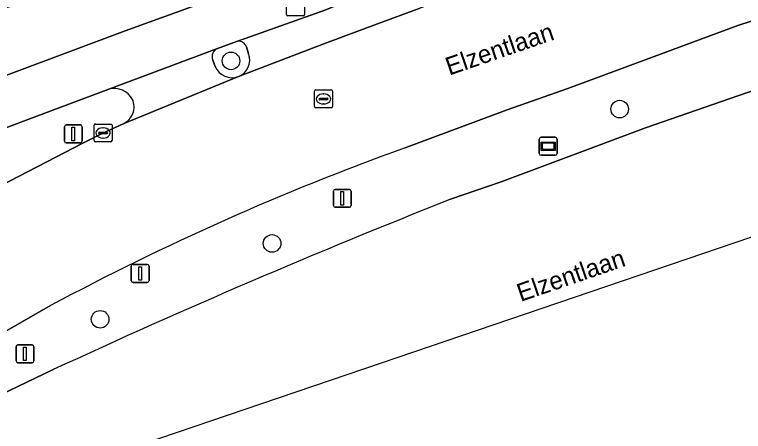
# Model space of a CAD drawing. Extents: x 161347 to 161881, y 382161 to 382804.
# Drawn here: x 161776.53 to 161817.04, y 382282.37 to 382305.57 of the extents above; entities that cross this region are included whole.
import ezdxf

# ---------------------------------------------------------------- set-up
doc = ezdxf.new("R2010")
doc.units = 0
for name, color, linetype in [('IMGEO_Berm_groen', 7, 'Continuous'), ('IMGEO_Boom', 7, 'Continuous'), ('IMGEO_Fietspad_open', 7, 'Continuous'), ('IMGEO_Kolk', 7, 'Continuous'), ('IMGEO_Lichtmast', 7, 'Continuous'), ('IMGEO_Openbare_ruimte_label', 7, 'Continuous'), ('IMGEO_Rijbaan_lokaal_gesloten', 7, 'Continuous'), ('IMGEO_Rioolput', 7, 'Continuous'), ('IMGEO_Verkeersbordpaal', 7, 'Continuous'), ('IMGEO_Verkeerseiland_open', 7, 'Continuous'), ('IMGEO_Voetpad_open', 7, 'Continuous'), ('IMGEO_Wegwijzer', 7, 'Continuous')]:
    doc.layers.add(name, color=color, linetype=linetype)

msp = doc.modelspace()

# ---------------------------------------------------------------- linework, layer by layer
at = {"layer": 'IMGEO_Berm_groen'}
for points in [[(161850.105, 382315.741), (161839.617, 382312.306), (161827.621, 382308.53), (161816.73, 382304.961), (161807.269, 382301.464), (161803.909, 382300.263), (161798.174, 382298.134)], [(161800.76, 382295.291), (161803.578, 382296.268), (161811.588, 382299.26), (161821, 382302.541)], [(161781.757, 382301.412), (161771.727, 382297.659), (161771.607, 382297.615)], [(161780.32, 382298.423), (161781.439, 382298.98), (161782.565, 382299.495)], [(161773.084, 382294.659), (161773.187, 382294.715), (161780.32, 382298.423)], [(161778.525, 382289.374), (161774.402, 382287.033), (161775.696, 382284.397), (161778.675, 382285.81)]]:
    msp.add_lwpolyline(points, dxfattribs=at)
for centre, radius, start, end in [((161782.075, 382300.335), 1.123, 27.0563, 106.4626), ((161782.152, 382300.423), 1.015, 293.9984, 24.6387), ((161847.896, 382160.188), 146.633, 109.82163, 118.23531), ((161955.021, 381905.492), 419.213, 111.591, 114.8763)]:
    msp.add_arc(centre, radius, start, end, dxfattribs=at)
at = {"layer": 'IMGEO_Boom'}
for centre in [(161788.558, 382302.993), (161810.159, 382300.31), (161790.84, 382292.834), (161781.28, 382288.613)]:
    msp.add_circle(centre, 0.489, dxfattribs=at)
at = {"layer": 'IMGEO_Fietspad_open'}
for points in [[(161831.751, 382325.129), (161794.858, 382309.544), (161787.709, 382306.524), (161786.203, 382305.955), (161782.68, 382304.663), (161769.989, 382299.908), (161765.459, 382298.241), (161763.762, 382297.602), (161760.23, 382296.278)], [(161754.137, 382290.3), (161759.95, 382292.993), (161765.083, 382295.192), (161766.226, 382295.638), (161771.607, 382297.615), (161771.727, 382297.659), (161781.757, 382301.412), (161787.813, 382303.688), (161788.92, 382304.09), (161789.662, 382304.359), (161793.828, 382305.834), (161798.457, 382307.805), (161806.198, 382310.969)]]:
    msp.add_lwpolyline(points, dxfattribs=at)
at = {"layer": 'IMGEO_Kolk'}
for p, q in [((161780.941, 382298.555), (161780.941, 382299.407)), ((161781.016, 382299.481), (161781.868, 382299.481)), ((161781.429, 382299.261), (161781.454, 382299.261)), ((161781.942, 382299.407), (161781.942, 382298.555)), ((161781.2, 382298.975), (161781.2, 382298.987)), ((161781.638, 382298.938), (161781.24, 382298.938)), ((161781.243, 382299.024), (161781.641, 382299.024)), ((161781.684, 382298.987), (161781.684, 382298.975)), ((161781.868, 382298.481), (161781.016, 382298.481)), ((161781.452, 382298.701), (161781.427, 382298.701))]:
    msp.add_line(p, q, dxfattribs=at)
for points in [[(161780.941, 382298.555), (161780.941, 382299.407)], [(161781.016, 382299.481), (161781.868, 382299.481)], [(161781.942, 382299.407), (161781.942, 382298.555)], [(161781.868, 382298.481), (161781.016, 382298.481)]]:
    msp.add_lwpolyline(points, dxfattribs=at)
for centre, radius, start, end in [((161781.018, 382299.405), 0.0765, 91.552, 178.448), ((161781.018, 382299.405), 0.0765, 91.552, 178.448), ((161781.866, 382299.405), 0.0765, 1.552, 88.448), ((161781.866, 382299.405), 0.0765, 1.552, 88.448), ((161781.24, 382298.984), 0.0403, 85.8775, 175.7526), ((161781.237, 382298.974), 0.0366, 178.938, 274.7102), ((161781.641, 382298.981), 0.043, 264.8664, 352.4533), ((161781.645, 382298.986), 0.0386, 1.7309, 96.639), ((161781.018, 382298.557), 0.0765, 181.552, 268.448), ((161781.018, 382298.557), 0.0765, 181.552, 268.448), ((161781.866, 382298.557), 0.0765, 271.552, 358.448), ((161781.866, 382298.557), 0.0765, 271.552, 358.448)]:
    msp.add_arc(centre, radius, start, end, dxfattribs=at)
for centre, major_axis, ratio, start_param, end_param in [((161781.428, 382298.981), (-0.387, 0.002), 0.722429, 4.712389, 7.853982), ((161781.453, 382298.981), (-0.39, 0.002), 0.717154, 1.570796, 4.712389)]:
    msp.add_ellipse(centre, major_axis=major_axis, ratio=ratio, start_param=start_param, end_param=end_param, dxfattribs=at)
at = {"layer": 'IMGEO_Lichtmast'}
for p, q in [((161776.609, 382286.292), (161776.609, 382287.092)), ((161776.609, 382287.092), (161776.609, 382286.292)), ((161776.709, 382287.192), (161777.499, 382287.192)), ((161777.499, 382287.192), (161776.709, 382287.192)), ((161777.599, 382287.092), (161777.599, 382286.292)), ((161777.599, 382286.292), (161777.599, 382287.092)), ((161777.499, 382286.192), (161776.709, 382286.192)), ((161776.709, 382286.192), (161777.499, 382286.192))]:
    msp.add_line(p, q, dxfattribs=at)
msp.add_lwpolyline([(161777.029, 382287.067), (161777.179, 382287.067), (161777.179, 382286.317), (161777.029, 382286.317), (161777.029, 382287.067)], dxfattribs=at)
for centre, start, end in [((161776.709, 382287.092), 90, 180), ((161776.709, 382287.092), 90, 180), ((161777.499, 382287.092), 0, 90), ((161777.499, 382287.092), 360, 90), ((161776.709, 382286.292), 180, 270), ((161776.709, 382286.292), 180, 270), ((161777.499, 382286.292), 270, 0), ((161777.499, 382286.292), 270, 0)]:
    msp.add_arc(centre, 0.1, start, end, dxfattribs=at)
at = {"layer": 'IMGEO_Rijbaan_lokaal_gesloten'}
for points in [[(161816.73, 382304.961), (161827.621, 382308.53), (161839.617, 382312.306), (161850.105, 382315.741), (161848.224, 382322.637), (161841.195, 382320.259), (161837.603, 382319.03), (161822.516, 382313.873), (161814.921, 382311.389), (161809.303, 382309.425), (161802.542, 382307.15), (161800.255, 382306.381), (161799.01, 382305.918), (161796.698, 382305.057), (161793.709, 382303.945), (161788.974, 382302.125), (161782.565, 382299.495), (161781.439, 382298.98), (161780.32, 382298.423), (161773.187, 382294.715), (161773.084, 382294.659), (161767.783, 382291.787), (161771.609, 382284.717)], [(161775.102, 382278.769), (161796.923, 382286.198), (161853.283, 382305.385), (161851.056, 382312.642), (161839.632, 382308.733), (161821, 382302.541), (161811.588, 382299.26), (161803.578, 382296.268), (161800.76, 382295.291)], [(161798.174, 382298.134), (161803.909, 382300.263), (161807.269, 382301.464), (161816.73, 382304.961)], [(161772.518, 382285.914), (161774.402, 382287.033), (161778.525, 382289.374)], [(161778.675, 382285.81), (161775.696, 382284.397), (161773.427, 382283.398), (161775.102, 382278.769)]]:
    msp.add_lwpolyline(points, dxfattribs=at)
for centre, radius, start, end in [((161847.896, 382160.188), 146.633, 109.82163, 118.23531), ((161955.021, 381905.492), 419.213, 111.591, 114.8763)]:
    msp.add_arc(centre, radius, start, end, dxfattribs=at)
at = {"layer": 'IMGEO_Rioolput'}
for p, q in [((161791.645, 382305.572), (161791.645, 382306.424)), ((161792.646, 382306.424), (161792.646, 382305.572)), ((161792.572, 382305.498), (161791.72, 382305.498)), ((161793.195, 382300.45), (161793.195, 382301.302)), ((161793.27, 382301.376), (161794.122, 382301.376)), ((161794.196, 382301.302), (161794.196, 382300.45)), ((161793.454, 382300.87), (161793.454, 382300.882)), ((161793.892, 382300.833), (161793.494, 382300.833)), ((161793.497, 382300.919), (161793.895, 382300.919)), ((161793.683, 382301.156), (161793.708, 382301.156)), ((161793.938, 382300.882), (161793.938, 382300.87)), ((161793.706, 382300.596), (161793.681, 382300.596)), ((161794.122, 382300.376), (161793.27, 382300.376))]:
    msp.add_line(p, q, dxfattribs=at)
for points in [[(161791.645, 382305.572), (161791.645, 382306.424)], [(161792.646, 382306.424), (161792.646, 382305.572)], [(161792.572, 382305.498), (161791.72, 382305.498)], [(161793.195, 382300.45), (161793.195, 382301.302)], [(161793.27, 382301.376), (161794.122, 382301.376)], [(161794.196, 382301.302), (161794.196, 382300.45)], [(161794.122, 382300.376), (161793.27, 382300.376)]]:
    msp.add_lwpolyline(points, dxfattribs=at)
for centre, radius, start, end in [((161791.722, 382305.574), 0.0765, 181.552, 268.448), ((161791.722, 382305.574), 0.0765, 181.552, 268.448), ((161792.57, 382305.574), 0.0765, 271.552, 358.448), ((161792.57, 382305.574), 0.0765, 271.552, 358.448), ((161793.272, 382301.3), 0.0765, 91.552, 178.448), ((161793.272, 382301.3), 0.0765, 91.552, 178.448), ((161794.12, 382301.3), 0.0765, 1.552, 88.448), ((161794.12, 382301.3), 0.0765, 1.552, 88.448), ((161793.494, 382300.879), 0.0403, 85.8775, 175.7526), ((161793.491, 382300.869), 0.0366, 178.938, 274.7102), ((161793.895, 382300.876), 0.043, 264.8664, 352.4533), ((161793.899, 382300.881), 0.0386, 1.7309, 96.639), ((161793.272, 382300.452), 0.0765, 181.552, 268.448), ((161793.272, 382300.452), 0.0765, 181.552, 268.448), ((161794.12, 382300.452), 0.0765, 271.552, 358.448), ((161794.12, 382300.452), 0.0765, 271.552, 358.448)]:
    msp.add_arc(centre, radius, start, end, dxfattribs=at)
for centre, major_axis, ratio, start_param, end_param in [((161793.682, 382300.876), (-0.387, 0.002), 0.722429, 4.712389, 7.853982), ((161793.707, 382300.876), (-0.39, 0.002), 0.717154, 1.570796, 4.712389)]:
    msp.add_ellipse(centre, major_axis=major_axis, ratio=ratio, start_param=start_param, end_param=end_param, dxfattribs=at)
at = {"layer": 'IMGEO_Verkeersbordpaal'}
for p, q in [((161779.294, 382298.526), (161779.294, 382299.326)), ((161779.294, 382299.326), (161779.294, 382298.526)), ((161779.394, 382299.426), (161780.184, 382299.426)), ((161780.184, 382299.426), (161779.394, 382299.426)), ((161780.284, 382299.326), (161780.284, 382298.526)), ((161780.284, 382298.526), (161780.284, 382299.326)), ((161780.184, 382298.426), (161779.394, 382298.426)), ((161779.394, 382298.426), (161780.184, 382298.426)), ((161794.244, 382294.944), (161794.244, 382295.744)), ((161794.244, 382295.744), (161794.244, 382294.944)), ((161794.344, 382295.844), (161795.134, 382295.844)), ((161795.134, 382295.844), (161794.344, 382295.844)), ((161795.234, 382295.744), (161795.234, 382294.944)), ((161795.234, 382294.944), (161795.234, 382295.744)), ((161795.134, 382294.844), (161794.344, 382294.844)), ((161794.344, 382294.844), (161795.134, 382294.844)), ((161783.011, 382290.766), (161783.011, 382291.566)), ((161783.011, 382291.566), (161783.011, 382290.766)), ((161783.111, 382291.666), (161783.901, 382291.666)), ((161783.901, 382291.666), (161783.111, 382291.666)), ((161784.001, 382291.566), (161784.001, 382290.766)), ((161784.001, 382290.766), (161784.001, 382291.566)), ((161783.901, 382290.666), (161783.111, 382290.666)), ((161783.111, 382290.666), (161783.901, 382290.666))]:
    msp.add_line(p, q, dxfattribs=at)
for points in [[(161779.714, 382299.301), (161779.864, 382299.301), (161779.864, 382298.551), (161779.714, 382298.551), (161779.714, 382299.301)], [(161794.664, 382295.719), (161794.814, 382295.719), (161794.814, 382294.969), (161794.664, 382294.969), (161794.664, 382295.719)], [(161783.431, 382291.541), (161783.581, 382291.541), (161783.581, 382290.791), (161783.431, 382290.791), (161783.431, 382291.541)]]:
    msp.add_lwpolyline(points, dxfattribs=at)
for centre, start, end in [((161779.394, 382299.326), 90, 180), ((161779.394, 382299.326), 90, 180), ((161780.184, 382299.326), 0, 90), ((161780.184, 382299.326), 360, 90), ((161779.394, 382298.526), 180, 270), ((161779.394, 382298.526), 180, 270), ((161780.184, 382298.526), 270, 0), ((161780.184, 382298.526), 270, 0), ((161794.344, 382295.744), 90, 180), ((161794.344, 382295.744), 90, 180), ((161795.134, 382295.744), 0, 90), ((161795.134, 382295.744), 360, 90), ((161794.344, 382294.944), 180, 270), ((161794.344, 382294.944), 180, 270), ((161795.134, 382294.944), 270, 0), ((161795.134, 382294.944), 270, 0), ((161783.111, 382291.566), 90, 180), ((161783.111, 382291.566), 90, 180), ((161783.901, 382291.566), 0, 90), ((161783.901, 382291.566), 360, 90), ((161783.111, 382290.766), 180, 270), ((161783.111, 382290.766), 180, 270), ((161783.901, 382290.766), 270, 0), ((161783.901, 382290.766), 270, 0)]:
    msp.add_arc(centre, 0.1, start, end, dxfattribs=at)
at = {"layer": 'IMGEO_Verkeerseiland_open'}
for points in [[(161788.92, 382304.09), (161787.813, 382303.688)], [(161789.531, 382303.385), (161789.414, 382303.784)], [(161787.541, 382303.037), (161787.679, 382302.684)]]:
    msp.add_lwpolyline(points, dxfattribs=at)
for centre, radius, start, end in [((161788.962, 382303.606), 0.485, 21.4553, 94.9938), ((161787.999, 382303.228), 0.496, 112.0062, 202.6416), ((161788.614, 382303.037), 0.981, 291.5489, 20.7542), ((161788.609, 382303.059), 1.002, 201.9392, 291.3649)]:
    msp.add_arc(centre, radius, start, end, dxfattribs=at)
at = {"layer": 'IMGEO_Voetpad_open'}
for points in [[(161782.68, 382304.663), (161786.203, 382305.955), (161787.709, 382306.524), (161794.858, 382309.544), (161794.278, 382312.543), (161788.517, 382310.209), (161787.891, 382309.942), (161787.518, 382309.773), (161786.77, 382309.433), (161785.539, 382308.875), (161785.615, 382308.486), (161774.681, 382305.586), (161768.027, 382303.924), (161762.045, 382302.471), (161747.542, 382300.159), (161745.606, 382291.947)], [(161798.457, 382307.805), (161793.828, 382305.834), (161789.662, 382304.359), (161788.92, 382304.09)], [(161796.698, 382305.057), (161799.01, 382305.918)], [(161788.974, 382302.125), (161793.709, 382303.945), (161796.698, 382305.057)], [(161760.23, 382296.278), (161763.762, 382297.602), (161765.459, 382298.241), (161769.989, 382299.908), (161782.68, 382304.663)], [(161787.813, 382303.688), (161781.757, 382301.412)], [(161789.414, 382303.784), (161789.531, 382303.385)], [(161787.679, 382302.684), (161787.541, 382303.037)], [(161782.565, 382299.495), (161788.974, 382302.125)]]:
    msp.add_lwpolyline(points, dxfattribs=at)
for centre, radius, start, end in [((161788.962, 382303.606), 0.485, 21.4553, 94.9938), ((161787.999, 382303.228), 0.496, 112.0062, 202.6416), ((161788.614, 382303.037), 0.981, 291.5489, 20.7542), ((161788.609, 382303.059), 1.002, 201.9392, 291.3649), ((161782.075, 382300.335), 1.123, 27.0563, 106.4626), ((161782.152, 382300.423), 1.015, 293.9984, 24.6387)]:
    msp.add_arc(centre, radius, start, end, dxfattribs=at)
at = {"layer": 'IMGEO_Wegwijzer'}
for p, q in [((161805.692, 382297.842), (161805.692, 382298.642)), ((161805.692, 382298.642), (161805.692, 382297.842)), ((161805.792, 382298.742), (161806.582, 382298.742)), ((161806.582, 382298.742), (161805.792, 382298.742)), ((161806.682, 382298.642), (161806.682, 382297.842)), ((161806.682, 382297.842), (161806.682, 382298.642)), ((161806.582, 382297.742), (161805.792, 382297.742)), ((161805.792, 382297.742), (161806.582, 382297.742))]:
    msp.add_line(p, q, dxfattribs=at)
for points in [[(161805.793, 382298.474), (161806.581, 382298.474), (161806.581, 382298.01), (161805.793, 382298.01), (161805.793, 382298.474)], [(161805.858, 382298.409), (161805.858, 382298.075), (161806.516, 382298.075), (161806.516, 382298.409), (161805.858, 382298.409)]]:
    msp.add_lwpolyline(points, dxfattribs=at)
for centre, start, end in [((161805.792, 382298.642), 90, 180), ((161805.792, 382298.642), 90, 180), ((161806.582, 382298.642), 0, 90), ((161806.582, 382298.642), 360, 90), ((161805.792, 382297.842), 180, 270), ((161805.792, 382297.842), 180, 270), ((161806.582, 382297.842), 270, 0), ((161806.582, 382297.842), 270, 0)]:
    msp.add_arc(centre, 0.1, start, end, dxfattribs=at)

# ---------------------------------------------------------------- texts
at = {"layer": 'IMGEO_Openbare_ruimte_label'}
for p in [(161800.687, 382302.173), (161804.652, 382289.578)]:
    msp.add_text('Elzentlaan', height=1, rotation=18.9061, dxfattribs=at).set_placement(p)

doc.saveas('drawing.dxf')
